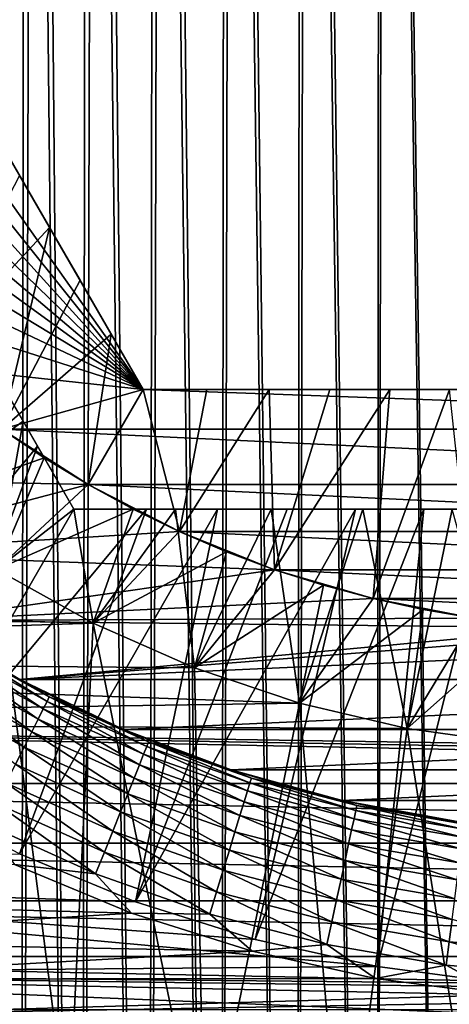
# Model space of a CAD drawing. Header units: metres. Extents: x -30 to 30, y -76 to 64.
# Tile 304 of 541: x -2.54 to -0.74, y -6.07 to -1.96. Entities that reach past the tile are written whole.
import ezdxf

# ---------------------------------------------------------------- set-up
doc = ezdxf.new("R2010")
doc.units = ezdxf.units.M
doc.layers.add('solid_508511', color=7, linetype='CONTINUOUS')

msp = doc.modelspace()

# ---------------------------------------------------------------- linework, layer by layer
at = {"layer": 'solid_508511'}
for points in [[(-2.740079, 6.9, -4.822394), (-2.50951, 6.9, -4.560254), (-2.536666, -15.1, -4.588497)], [(-2.474874, 6.9, 4.525126), (-2.70545, 6.9, 4.779518), (-2.536666, -15.1, 4.588497)], [(-2.474874, 6.9, 4.525126), (-2.536666, -15.1, 4.588497), (-2.279955, -15.1, 4.344484)], [(-2.50951, 6.9, -4.560254), (-2.279955, -15.1, -4.344484), (-2.536666, -15.1, -4.588497)], [(-2.50951, 6.9, -4.560254), (-2.253428, 6.9, -4.321929), (-2.279955, -15.1, -4.344484)], [(-2.220482, 6.9, 4.29455), (-2.474874, 6.9, 4.525126), (-2.279955, -15.1, 4.344484)], [(-2.220482, 6.9, 4.29455), (-2.279955, -15.1, 4.344484), (-1.999245, -15.1, 4.127196)], [(-2.253428, 6.9, -4.321929), (-1.999245, -15.1, -4.127196), (-2.279955, -15.1, -4.344484)], [(-2.253428, 6.9, -4.321929), (-1.974796, 6.9, -4.110332), (-1.999245, -15.1, -4.127196)], [(-1.944308, 6.9, 4.089731), (-2.220482, 6.9, 4.29455), (-1.999245, -15.1, 4.127196)], [(-1.944308, 6.9, 4.089731), (-1.999245, -15.1, 4.127196), (-1.698632, -15.1, 3.939828)], [(-1.974796, 6.9, -4.110332), (-1.698632, -15.1, -3.939828), (-1.999245, -15.1, -4.127196)], [(-1.974796, 6.9, -4.110332), (-1.677147, 6.9, -3.928001), (-1.698632, -15.1, -3.939828)], [(-1.650003, 6.9, 3.913337), (-1.944308, 6.9, 4.089731), (-1.698632, -15.1, 3.939828)], [(-1.650003, 6.9, 3.913337), (-1.698632, -15.1, 3.939828), (-1.380287, -15.1, 3.783673)], [(-1.677147, 6.9, -3.928001), (-1.380287, -15.1, -3.783673), (-1.698632, -15.1, -3.939828)], [(-1.677147, 6.9, -3.928001), (-1.36194, 6.9, -3.775854), (-1.380287, -15.1, -3.783673)], [(-1.339381, 6.9, 3.766417), (-1.650003, 6.9, 3.913337), (-1.380287, -15.1, 3.783673)], [(-1.339381, 6.9, 3.766417), (-1.380287, -15.1, 3.783673), (-1.047531, -15.1, 3.660439)], [(-1.36194, 6.9, -3.775854), (-1.047531, -15.1, -3.660439), (-1.380287, -15.1, -3.783673)], [(-1.36194, 6.9, -3.775854), (-1.033431, 6.9, -3.656047), (-1.047531, -15.1, -3.660439)], [(-1.01579, 6.9, 3.650646), (-1.339381, 6.9, 3.766417), (-1.047531, -15.1, 3.660439)], [(-1.01579, 6.9, 3.650646), (-1.047531, -15.1, 3.660439), (-0.704798, -15.1, 3.571703)], [(-1.033431, 6.9, -3.656047), (-0.704798, -15.1, -3.571703), (-1.047531, -15.1, -3.660439)], [(-1.033431, 6.9, -3.656047), (-0.69513, 6.9, -3.569724), (-0.704798, -15.1, -3.571703)], [(-0.683041, 6.9, 3.567296), (-1.01579, 6.9, 3.650646), (-0.704798, -15.1, 3.571703)], [(-4.5, 0, 20), (-4.041452, 0, 20), (-2.020726, -3.5, 20)], [(-4.47962, -0.427728, 20), (-4.5, 0, 20), (-2.020726, -3.5, 20)], [(-2.020726, -3.5, 20), (-4.041452, 0, 20), (-4.041452, 0, 25.724476)], [(-3.908301, -0.230624, 25.648558), (-2.020726, -3.5, 20), (-4.041452, 0, 25.724476)], [(-3.908301, -0.230624, 25.648558), (-3.778696, -0.455107, 25.583006), (-2.020726, -3.5, 20)], [(-4.418677, -0.851643, 20), (-4.47962, -0.427728, 20), (-2.020726, -3.5, 20)], [(-3.778696, -0.455107, 25.583006), (-3.651756, -0.674974, 25.527491), (-2.020726, -3.5, 20)], [(-3.651756, -0.674974, 25.527491), (-3.526585, -0.891776, 25.48181), (-2.020726, -3.5, 20)], [(-4.317732, -1.267735, 20), (-4.418677, -0.851643, 20), (-2.020726, -3.5, 20)], [(-3.526585, -0.891776, 25.48181), (-3.402361, -1.106938, 25.445944), (-2.020726, -3.5, 20)], [(-3.402361, -1.106938, 25.445944), (-3.278483, -1.321501, 25.420048), (-2.020726, -3.5, 20)], [(-4.177649, -1.6725, 20), (-4.317732, -1.267735, 20), (-2.020726, -3.5, 20)], [(-3.278483, -1.321501, 25.420048), (-3.154788, -1.535748, 25.404385), (-2.020726, -3.5, 20)], [(-3.154788, -1.535748, 25.404385), (-3.031089, -1.75, 25.399139), (-2.020726, -3.5, 20)], [(-3.999795, -2.061947, 20), (-4.177649, -1.6725, 20), (-2.020726, -3.5, 20)], [(-3.031089, -1.75, 25.399139), (-2.90739, -1.964252, 25.404385), (-2.020726, -3.5, 20)], [(-2.90739, -1.964252, 25.404385), (-2.783695, -2.178499, 25.420048), (-2.020726, -3.5, 20)], [(-2.309401, -4, -20.702564), (-3.464102, -2, -14.500002), (-3.281929, -2.315533, -14.483441)], [(-2.461204, -3.737069, -20.619387), (-2.609096, -3.480914, -20.54748), (-3.464102, -2, -14.500002)], [(-2.309401, -4, -20.702564), (-2.461204, -3.737069, -20.619387), (-3.464102, -2, -14.500002)], [(-3.785625, -2.432911, 20), (-3.999795, -2.061947, 20), (-2.020726, -3.5, 20)], [(-2.783695, -2.178499, 25.420048), (-2.659817, -2.393062, 25.445944), (-2.020726, -3.5, 20)], [(-2.309401, -4, -20.702564), (-3.281929, -2.315533, -14.483441), (-3.098555, -2.633145, -14.433737)], [(-2.659817, -2.393062, 25.445944), (-2.535593, -2.608224, 25.48181), (-2.020726, -3.5, 20)], [(-3.537278, -2.781666, 20), (-3.785625, -2.432911, 20), (-2.020726, -3.5, 20)], [(-2.946927, -3.400826, 26), (-2.410422, -2.825026, 25.527491), (-2.535593, -2.608224, 25.48181)], [(-2.535593, -2.608224, 25.48181), (-2.410422, -2.825026, 25.527491), (-2.020726, -3.5, 20)], [(-2.309401, -4, -20.702564), (-3.098555, -2.633145, -14.433737), (-2.912349, -2.955664, -14.350577)], [(-3.25677, -3.105394, 20), (-3.537278, -2.781666, 20), (-2.020726, -3.5, 20)], [(-2.946927, -3.400826, 26), (-2.610175, -3.66565, 26), (-2.410422, -2.825026, 25.527491)], [(-2.610175, -3.66565, 26), (-2.283482, -3.044893, 25.583006), (-2.410422, -2.825026, 25.527491)], [(-2.410422, -2.825026, 25.527491), (-2.283482, -3.044893, 25.583006), (-2.020726, -3.5, 20)], [(-2.309401, -4, -20.702564), (-2.912349, -2.955664, -14.350577), (-2.721135, -3.286855, -14.232921)], [(-2.610175, -3.66565, 26), (-2.153877, -3.269376, 25.648558), (-2.283482, -3.044893, 25.583006)], [(-2.283482, -3.044893, 25.583006), (-2.153877, -3.269376, 25.648558), (-2.020726, -3.5, 20)], [(-2.946911, -3.40084, 20), (-3.25677, -3.105394, 20), (-2.020726, -3.5, 20)], [(-2.610175, -3.66565, 26), (-2.250069, -3.897074, 26), (-2.153877, -3.269376, 25.648558)], [(-2.250069, -3.897074, 26), (-2.020726, -3.5, 25.724476), (-2.153877, -3.269376, 25.648558)], [(-2.153877, -3.269376, 25.648558), (-2.020726, -3.5, 25.724476), (-2.020726, -3.5, 20)], [(-2.521413, -3.632785, -14.077931), (-2.721135, -3.286855, -14.232921), (-3.013159, -3.990092, -13.5)], [(-2.309401, -4, -20.702564), (-2.721135, -3.286855, -14.232921), (-2.521413, -3.632785, -14.077931)], [(-2.610193, -3.665639, 20), (-2.946911, -3.40084, 20), (-2.020726, -3.5, 20)], [(-2.461204, -3.737069, -20.619387), (-3.441401, -4.91495, -21.5), (-2.609096, -3.480914, -20.54748)], [(2.610193, -3.665639, 20), (-2.610193, -3.665639, 20), (-2.020726, -3.5, 20)], [(-2.250069, -3.897074, 26), (-1.869251, -4.093397, 26), (-2.020726, -3.5, 25.724476)], [(2.020726, -3.5, 20), (-2.020726, -3.5, 20), (-2.020726, -3.5, 25.724476)], [(2.610193, -3.665639, 20), (-2.020726, -3.5, 20), (2.020726, -3.5, 20)], [(-1.754424, -3.5, 25.648558), (2.020726, -3.5, 20), (-2.020726, -3.5, 25.724476)], [(-1.869251, -4.093397, 26), (-1.754424, -3.5, 25.648558), (-2.020726, -3.5, 25.724476)], [(-1.869251, -4.093397, 26), (-1.495214, -3.5, 25.583006), (-1.754424, -3.5, 25.648558)], [(-1.869251, -4.093397, 26), (-1.471895, -4.252473, 26), (-1.495214, -3.5, 25.583006)], [(-1.754424, -3.5, 25.648558), (-1.495214, -3.5, 25.583006), (2.020726, -3.5, 20)], [(-1.495214, -3.5, 25.583006), (-1.241333, -3.5, 25.527491), (2.020726, -3.5, 20)], [(-1.471895, -4.252473, 26), (-1.241333, -3.5, 25.527491), (-1.495214, -3.5, 25.583006)], [(-1.471895, -4.252473, 26), (-0.990992, -3.5, 25.48181), (-1.241333, -3.5, 25.527491)], [(-1.471895, -4.252473, 26), (-1.060782, -4.373184, 26), (-0.990992, -3.5, 25.48181)], [(-1.241333, -3.5, 25.527491), (-0.990992, -3.5, 25.48181), (2.020726, -3.5, 20)], [(-1.060782, -4.373184, 26), (-0.742544, -3.5, 25.445944), (-0.990992, -3.5, 25.48181)], [(-1.060782, -4.373184, 26), (-0.640528, -4.454181, 26), (-0.742544, -3.5, 25.445944)], [(-0.990992, -3.5, 25.48181), (-0.742544, -3.5, 25.445944), (2.020726, -3.5, 20)], [(-2.521413, -3.632785, -14.077931), (-3.013159, -3.990092, -13.5), (-2.632211, -4.251056, -13.5)], [(-2.309401, -4, -13.881198), (-2.521413, -3.632785, -14.077931), (-2.632211, -4.251056, -13.5)], [(-2.309401, -4, -20.702564), (-2.521413, -3.632785, -14.077931), (-2.309401, -4, -13.881198)], [(-2.250053, -3.897081, 38), (-2.610193, -3.665639, 38), (-3.697222, -3.866917, 38)], [(-2.432818, -3.785683, 10.499982), (-3.013238, -3.990007, 10), (-2.610294, -3.665565, 10.499982)], [(-2.432818, -3.785683, 10.499982), (-2.610294, -3.665565, 10.499982), (-2.610193, -3.665639, 20)], [(2.250053, -3.897081, 20), (-2.250053, -3.897081, 20), (-2.610193, -3.665639, 20)], [(-2.432818, -3.785683, 10.499982), (-2.610193, -3.665639, 20), (-2.250053, -3.897081, 20)], [(2.610193, -3.665639, 20), (2.250053, -3.897081, 20), (-2.610193, -3.665639, 20)], [(-2.610175, -3.66565, 26), (-2.610193, -3.665639, 38), (-2.250053, -3.897081, 38)], [(-2.610175, -3.66565, 26), (-2.250053, -3.897081, 38), (-2.250069, -3.897074, 26)], [(-2.461204, -3.737069, -20.619387), (-3.000073, -5.19611, -21.5), (-3.441401, -4.91495, -21.5)], [(-2.309401, -4, -20.702564), (-3.000073, -5.19611, -21.5), (-2.461204, -3.737069, -20.619387)], [(-2.432818, -3.785683, 10.499982), (-2.63207, -4.251117, 10), (-3.013238, -3.990007, 10)], [(-2.250042, -3.89709, 10.499982), (-2.63207, -4.251117, 10), (-2.432818, -3.785683, 10.499982)], [(-2.250042, -3.89709, 10.499982), (-2.432818, -3.785683, 10.499982), (-2.250053, -3.897081, 20)], [(-2.250053, -3.897081, 38), (-3.697222, -3.866917, 38), (-3.335617, -4.182843, 38)], [(-1.869265, -4.093392, 38), (-2.250053, -3.897081, 38), (-3.335617, -4.182843, 38)], [(-2.062093, -3.999722, 10.499982), (-2.63207, -4.251117, 10), (-2.250042, -3.89709, 10.499982)], [(-2.250069, -3.897074, 26), (-2.250053, -3.897081, 38), (-1.869265, -4.093392, 38)], [(-2.250069, -3.897074, 26), (-1.869265, -4.093392, 38), (-1.869251, -4.093397, 26)], [(1.869265, -4.093392, 20), (-1.869265, -4.093392, 20), (-2.250053, -3.897081, 20)], [(-2.250042, -3.89709, 10.499982), (-2.250053, -3.897081, 20), (-1.869265, -4.093392, 20)], [(2.250053, -3.897081, 20), (1.869265, -4.093392, 20), (-2.250053, -3.897081, 20)], [(-2.062093, -3.999722, 10.499982), (-2.250042, -3.89709, 10.499982), (-1.869265, -4.093392, 20)], [(-2.005795, -4, -20.619387), (-2.535681, -5.437861, -21.5), (-3.000073, -5.19611, -21.5)], [(-2.005795, -4, -20.619387), (-3.000073, -5.19611, -21.5), (-2.309401, -4, -20.702564)], [(-2.309401, -4, -13.881198), (-2.632211, -4.251056, -13.5), (-2.228665, -4.475829, -13.5)], [(-2.062093, -3.999722, 10.499982), (-2.228777, -4.475747, 10), (-2.63207, -4.251117, 10)], [(-1.710012, -4, -20.54748), (-2.05214, -5.638148, -21.5), (-2.535681, -5.437861, -21.5)], [(-1.710012, -4, -20.54748), (-2.535681, -5.437861, -21.5), (-2.005795, -4, -20.619387)], [(-1.885378, -4, -14.077931), (-2.309401, -4, -13.881198), (-2.228665, -4.475829, -13.5)], [(0, -4, -20.345303), (-2.309401, -4, -13.881198), (-1.885378, -4, -14.077931)], [(-2.005795, -4, -20.619387), (-2.309401, -4, -20.702564), (-2.309401, -4, -13.881198)], [(-1.710012, -4, -20.54748), (-2.005795, -4, -20.619387), (-2.309401, -4, -13.881198)], [(-1.420055, -4, -20.486511), (-1.710012, -4, -20.54748), (-2.309401, -4, -13.881198)], [(-1.133937, -4, -20.436298), (-1.420055, -4, -20.486511), (-2.309401, -4, -13.881198)], [(-0.849809, -4, -20.396841), (-1.133937, -4, -20.436298), (-2.309401, -4, -13.881198)], [(-0.56632, -4, -20.368334), (-0.849809, -4, -20.396841), (-2.309401, -4, -13.881198)], [(-0.28317, -4, -20.351082), (-0.56632, -4, -20.368334), (-2.309401, -4, -13.881198)], [(0, -4, -20.345303), (-0.28317, -4, -20.351082), (-2.309401, -4, -13.881198)], [(-1.869364, -4.093346, 10.499982), (-2.228777, -4.475747, 10), (-2.062093, -3.999722, 10.499982)], [(-1.885378, -4, -14.077931), (-2.228665, -4.475829, -13.5), (-1.806239, -4.66235, -13.5)], [(-1.869364, -4.093346, 10.499982), (-2.062093, -3.999722, 10.499982), (-1.869265, -4.093392, 20)], [(-1.133937, -4, -20.436298), (-1.552869, -5.795568, -21.5), (-2.05214, -5.638148, -21.5)], [(-1.420055, -4, -20.486511), (-2.05214, -5.638148, -21.5), (-1.710012, -4, -20.54748)], [(-1.133937, -4, -20.436298), (-2.05214, -5.638148, -21.5), (-1.420055, -4, -20.486511)], [(-1.485935, -4, -14.23292), (-1.885378, -4, -14.077931), (-1.806239, -4.66235, -13.5)], [(0, -4, -20.345303), (-1.885378, -4, -14.077931), (-1.485935, -4, -14.23292)], [(-1.485935, -4, -14.23292), (-1.806239, -4.66235, -13.5), (-1.368264, -4.809144, -13.5)], [(-0.849809, -4, -20.396841), (-1.041886, -5.908844, -21.5), (-1.552869, -5.795568, -21.5)], [(-0.849809, -4, -20.396841), (-1.552869, -5.795568, -21.5), (-1.133937, -4, -20.436298)], [(-1.103509, -4, -14.350576), (-1.485935, -4, -14.23292), (-1.368264, -4.809144, -13.5)], [(0, -4, -20.345303), (-1.485935, -4, -14.23292), (-1.103509, -4, -14.350576)], [(-1.103509, -4, -14.350576), (-1.368264, -4.809144, -13.5), (-0.918765, -4.914859, -13.5)], [(-0.731094, -4, -14.433737), (-1.103509, -4, -14.350576), (-0.918765, -4.914859, -13.5)], [(0, -4, -20.345303), (-1.103509, -4, -14.350576), (-0.731094, -4, -14.433737)], [(-0.56632, -4, -20.368334), (-0.522902, -5.977171, -21.5), (-1.041886, -5.908844, -21.5)], [(-0.56632, -4, -20.368334), (-1.041886, -5.908844, -21.5), (-0.849809, -4, -20.396841)], [(-0.731094, -4, -14.433737), (-0.918765, -4.914859, -13.5), (-0.461297, -4.978675, -13.5)], [(-1.471892, -4.25247, 38), (-1.869265, -4.093392, 38), (-3.335617, -4.182843, 38)], [(-1.672422, -4.17768, 10.499982), (-2.228777, -4.475747, 10), (-1.869364, -4.093346, 10.499982)], [(-1.672422, -4.17768, 10.499982), (-1.869364, -4.093346, 10.499982), (-1.869265, -4.093392, 20)], [(1.471892, -4.25247, 20), (-1.471892, -4.25247, 20), (-1.869265, -4.093392, 20)], [(-1.672422, -4.17768, 10.499982), (-1.869265, -4.093392, 20), (-1.471892, -4.25247, 20)], [(1.869265, -4.093392, 20), (1.471892, -4.25247, 20), (-1.869265, -4.093392, 20)], [(-1.869251, -4.093397, 26), (-1.869265, -4.093392, 38), (-1.471892, -4.25247, 38)], [(-1.869251, -4.093397, 26), (-1.471892, -4.25247, 38), (-1.471895, -4.252473, 26)], [(-1.471892, -4.25247, 38), (-3.335617, -4.182843, 38), (-2.947345, -4.464934, 38)], [(-1.672422, -4.17768, 10.499982), (-1.806158, -4.662358, 10), (-2.228777, -4.475747, 10)], [(-1.471832, -4.252495, 10.499982), (-1.806158, -4.662358, 10), (-1.672422, -4.17768, 10.499982)], [(-1.471832, -4.252495, 10.499982), (-1.672422, -4.17768, 10.499982), (-1.471892, -4.25247, 20)], [(-2.63207, -4.251117, 10), (-2.228777, -4.475747, 10), (-6.874706, -4.347406, 10)], [(-1.060771, -4.373186, 38), (-1.471892, -4.25247, 38), (-2.947345, -4.464934, 38)], [(-2.632211, -4.251056, -13.5), (-2.883284, -6.37861, -13.5), (-2.331995, -6.600135, -13.5)], [(-2.228665, -4.475829, -13.5), (-2.632211, -4.251056, -13.5), (-2.331995, -6.600135, -13.5)], [(-1.26787, -4.317697, 10.499982), (-1.806158, -4.662358, 10), (-1.471832, -4.252495, 10.499982)], [(-1.471895, -4.252473, 26), (-1.471892, -4.25247, 38), (-1.060771, -4.373186, 38)], [(-1.471895, -4.252473, 26), (-1.060771, -4.373186, 38), (-1.060782, -4.373184, 26)], [(1.060771, -4.373186, 20), (-1.060771, -4.373186, 20), (-1.471892, -4.25247, 20)], [(-1.471832, -4.252495, 10.499982), (-1.471892, -4.25247, 20), (-1.060771, -4.373186, 20)], [(1.471892, -4.25247, 20), (1.060771, -4.373186, 20), (-1.471892, -4.25247, 20)], [(-1.26787, -4.317697, 10.499982), (-1.471832, -4.252495, 10.499982), (-1.060771, -4.373186, 20)], [(-2.228777, -4.475747, 10), (-6.694096, -4.620673, 10), (-6.874706, -4.347406, 10)], [(-1.26787, -4.317697, 10.499982), (-1.36839, -4.809083, 10), (-1.806158, -4.662358, 10)], [(-1.060853, -4.373167, 10.499982), (-1.36839, -4.809083, 10), (-1.26787, -4.317697, 10.499982)], [(-1.060853, -4.373167, 10.499982), (-1.26787, -4.317697, 10.499982), (-1.060771, -4.373186, 20)], [(-0.640541, -4.454175, 38), (-1.060771, -4.373186, 38), (-2.947345, -4.464934, 38)], [(-0.851632, -4.418679, 10.499982), (-1.36839, -4.809083, 10), (-1.060853, -4.373167, 10.499982)], [(-0.851632, -4.418679, 10.499982), (-1.060853, -4.373167, 10.499982), (-1.060771, -4.373186, 20)], [(-1.060782, -4.373184, 26), (-1.060771, -4.373186, 38), (-0.640541, -4.454175, 38)], [(-1.060782, -4.373184, 26), (-0.640541, -4.454175, 38), (-0.640528, -4.454181, 26)], [(0.640541, -4.454175, 20), (-0.640541, -4.454175, 20), (-1.060771, -4.373186, 20)], [(-0.851632, -4.418679, 10.499982), (-1.060771, -4.373186, 20), (-0.640541, -4.454175, 20)], [(1.060771, -4.373186, 20), (0.640541, -4.454175, 20), (-1.060771, -4.373186, 20)], [(-0.851632, -4.418679, 10.499982), (-0.918742, -4.914848, 10), (-1.36839, -4.809083, 10)], [(-0.64047, -4.454189, 10.499982), (-0.918742, -4.914848, 10), (-0.851632, -4.418679, 10.499982)], [(-0.64047, -4.454189, 10.499982), (-0.851632, -4.418679, 10.499982), (-0.640541, -4.454175, 20)], [(-2.228777, -4.475747, 10), (-1.806158, -4.662358, 10), (-6.694096, -4.620673, 10)], [(-0.213968, -4.494907, 38), (-0.640541, -4.454175, 38), (-2.947345, -4.464934, 38)], [(-0.213968, -4.494907, 38), (-2.947345, -4.464934, 38), (-2.53511, -4.711235, 38)], [(-2.535192, -4.711189, 41.299999), (-2.53511, -4.711235, 38), (-2.947345, -4.464934, 38)], [(-2.744006, -4.592704, 41.299999), (-2.535192, -4.711189, 41.299999), (-2.947345, -4.464934, 38)], [(-2.53511, -4.711235, 38), (2.53511, -4.711235, 38), (2.947345, -4.464934, 38)], [(0.213968, -4.494907, 38), (-2.53511, -4.711235, 38), (2.947345, -4.464934, 38)], [(-2.228665, -4.475829, -13.5), (-2.331995, -6.600135, -13.5), (-1.763823, -6.774135, -13.5)], [(-1.806239, -4.66235, -13.5), (-2.228665, -4.475829, -13.5), (-1.763823, -6.774135, -13.5)], [(-0.427783, -4.479621, 10.499982), (-0.918742, -4.914848, 10), (-0.64047, -4.454189, 10.499982)], [(0.213968, -4.494907, 38), (-0.213968, -4.494907, 38), (-2.53511, -4.711235, 38)], [(-0.427783, -4.479621, 10.499982), (-0.461373, -4.978648, 10), (-0.918742, -4.914848, 10)], [(-2.819793, -4.579635, 41.496445), (-2.838058, -4.609299, 41.590153), (-2.436938, -4.833378, 41.590153)], [(-2.808713, -4.561639, 41.398731), (-2.819793, -4.579635, 41.496445), (-2.421254, -4.802271, 41.496445)], [(-2.421254, -4.802271, 41.496445), (-2.819793, -4.579635, 41.496445), (-2.436938, -4.833378, 41.590153)], [(-2.41174, -4.783401, 41.398731), (-2.744006, -4.592704, 41.299999), (-2.808713, -4.561639, 41.398731)], [(-2.41174, -4.783401, 41.398731), (-2.808713, -4.561639, 41.398731), (-2.421254, -4.802271, 41.496445)], [(-2.41174, -4.783401, 41.398731), (-2.535192, -4.711189, 41.299999), (-2.744006, -4.592704, 41.299999)], [(-1.36839, -4.809083, 10), (-6.502679, -4.886379, 10), (-6.694096, -4.620673, 10)], [(-1.806158, -4.662358, 10), (-1.36839, -4.809083, 10), (-6.694096, -4.620673, 10)], [(-2.838058, -4.609299, 41.590153), (-2.863137, -4.650029, 41.677944), (-2.458472, -4.876088, 41.677944)], [(-2.436938, -4.833378, 41.590153), (-2.838058, -4.609299, 41.590153), (-2.458472, -4.876088, 41.677944)], [(-2.863137, -4.650029, 41.677944), (-2.894516, -4.700993, 41.758026), (-2.485416, -4.92953, 41.758026)], [(-2.458472, -4.876088, 41.677944), (-2.863137, -4.650029, 41.677944), (-2.485416, -4.92953, 41.758026)], [(-1.368264, -4.809144, -13.5), (-1.806239, -4.66235, -13.5), (-1.763823, -6.774135, -13.5)], [(-2.894516, -4.700993, 41.758026), (-2.931557, -4.761151, 41.828762), (-2.517222, -4.992612, 41.828762)], [(-2.485416, -4.92953, 41.758026), (-2.894516, -4.700993, 41.758026), (-2.517222, -4.992612, 41.828762)], [(-2.535192, -4.711189, 41.299999), (-2.321274, -4.820186, 41.299999), (-2.53511, -4.711235, 38)], [(-2.41174, -4.783401, 41.398731), (-2.321274, -4.820186, 41.299999), (-2.535192, -4.711189, 41.299999)], [(-2.53511, -4.711235, 38), (-2.102756, -4.919439, 38), (2.53511, -4.711235, 38)], [(-2.321274, -4.820186, 41.299999), (-2.102756, -4.919439, 38), (-2.53511, -4.711235, 38)], [(-2.102756, -4.919439, 38), (2.102756, -4.919439, 38), (2.53511, -4.711235, 38)], [(-2.517222, -4.992612, 41.828762), (-2.931557, -4.761151, 41.828762), (-2.55324, -5.06405, 41.888714)], [(-2.421254, -4.802271, 41.496445), (-2.436938, -4.833378, 41.590153), (-2.01826, -5.022633, 41.590153)], [(-2.41174, -4.783401, 41.398731), (-2.421254, -4.802271, 41.496445), (-2.005271, -4.990308, 41.496445)], [(-2.005271, -4.990308, 41.496445), (-2.421254, -4.802271, 41.496445), (-2.01826, -5.022633, 41.590153)], [(-1.997391, -4.970699, 41.398731), (-2.321274, -4.820186, 41.299999), (-2.41174, -4.783401, 41.398731)], [(-1.997391, -4.970699, 41.398731), (-2.41174, -4.783401, 41.398731), (-2.005271, -4.990308, 41.496445)], [(-1.36839, -4.809083, 10), (-0.918742, -4.914848, 10), (-6.502679, -4.886379, 10)], [(-2.436938, -4.833378, 41.590153), (-2.458472, -4.876088, 41.677944), (-2.036094, -5.067015, 41.677944)], [(-2.01826, -5.022633, 41.590153), (-2.436938, -4.833378, 41.590153), (-2.036094, -5.067015, 41.677944)], [(-2.321274, -4.820186, 41.299999), (-2.10268, -4.919476, 41.299999), (-2.102756, -4.919439, 38)], [(-1.997391, -4.970699, 41.398731), (-2.10268, -4.919476, 41.299999), (-2.321274, -4.820186, 41.299999)], [(-1.368264, -4.809144, -13.5), (-1.763823, -6.774135, -13.5), (-1.183024, -6.899308, -13.5)], [(-0.918765, -4.914859, -13.5), (-1.368264, -4.809144, -13.5), (-1.183024, -6.899308, -13.5)], [(-6.502679, -4.886379, 10), (6.300668, -5.144232, 10), (-6.300668, -5.144232, 10)], [(0.000002, -4.999982, 10), (6.300668, -5.144232, 10), (-6.502679, -4.886379, 10)], [(-0.461373, -4.978648, 10), (0.000002, -4.999982, 10), (-6.502679, -4.886379, 10)], [(-0.918742, -4.914848, 10), (-0.461373, -4.978648, 10), (-6.502679, -4.886379, 10)], [(-2.458472, -4.876088, 41.677944), (-2.485416, -4.92953, 41.758026), (-2.058409, -5.122549, 41.758026)], [(-2.036094, -5.067015, 41.677944), (-2.458472, -4.876088, 41.677944), (-2.058409, -5.122549, 41.758026)], [(-2.485416, -4.92953, 41.758026), (-2.517222, -4.992612, 41.828762), (-2.084751, -5.188102, 41.828762)], [(-2.058409, -5.122549, 41.758026), (-2.485416, -4.92953, 41.758026), (-2.084751, -5.188102, 41.828762)], [(-2.102756, -4.919439, 38), (-1.653112, -5.088194, 38), (2.102756, -4.919439, 38)], [(-1.653237, -5.088153, 41.299999), (-1.653112, -5.088194, 38), (-2.102756, -4.919439, 38)], [(-1.879851, -5.008858, 41.299999), (-1.653237, -5.088153, 41.299999), (-2.102756, -4.919439, 38)], [(-2.10268, -4.919476, 41.299999), (-1.879851, -5.008858, 41.299999), (-2.102756, -4.919439, 38)], [(-1.997391, -4.970699, 41.398731), (-1.879851, -5.008858, 41.299999), (-2.10268, -4.919476, 41.299999)], [(-1.653112, -5.088194, 38), (1.653112, -5.088194, 38), (2.102756, -4.919439, 38)], [(-0.918765, -4.914859, -13.5), (-1.183024, -6.899308, -13.5), (-0.593632, -6.974782, -13.5)], [(-0.461297, -4.978675, -13.5), (-0.918765, -4.914859, -13.5), (-0.593632, -6.974782, -13.5)], [(-1.997391, -4.970699, 41.398731), (-2.005271, -4.990308, 41.496445), (-1.574839, -5.142389, 41.496445)], [(-1.568651, -5.122183, 41.398731), (-1.879851, -5.008858, 41.299999), (-1.997391, -4.970699, 41.398731)], [(-1.568651, -5.122183, 41.398731), (-1.997391, -4.970699, 41.398731), (-1.574839, -5.142389, 41.496445)], [(-2.517222, -4.992612, 41.828762), (-2.55324, -5.06405, 41.888714), (-2.114581, -5.262336, 41.888714)], [(-2.084751, -5.188102, 41.828762), (-2.517222, -4.992612, 41.828762), (-2.114581, -5.262336, 41.888714)], [(-2.005271, -4.990308, 41.496445), (-2.01826, -5.022633, 41.590153), (-1.58504, -5.175699, 41.590153)], [(-1.574839, -5.142389, 41.496445), (-2.005271, -4.990308, 41.496445), (-1.58504, -5.175699, 41.590153)], [(-1.568651, -5.122183, 41.398731), (-1.653237, -5.088153, 41.299999), (-1.879851, -5.008858, 41.299999)], [(-2.01826, -5.022633, 41.590153), (-2.036094, -5.067015, 41.677944), (-1.599046, -5.221434, 41.677944)], [(-1.58504, -5.175699, 41.590153), (-2.01826, -5.022633, 41.590153), (-1.599046, -5.221434, 41.677944)], [(-2.55324, -5.06405, 41.888714), (-2.592736, -5.142385, 41.936661), (-2.147291, -5.343739, 41.936661)], [(-2.114581, -5.262336, 41.888714), (-2.55324, -5.06405, 41.888714), (-2.147291, -5.343739, 41.936661)], [(-2.036094, -5.067015, 41.677944), (-2.058409, -5.122549, 41.758026), (-1.616571, -5.27866, 41.758026)], [(-1.599046, -5.221434, 41.677944), (-2.036094, -5.067015, 41.677944), (-1.616571, -5.27866, 41.758026)], [(-1.653237, -5.088153, 41.299999), (-1.423294, -5.157202, 41.299999), (-1.653112, -5.088194, 38)], [(-1.568651, -5.122183, 41.398731), (-1.423294, -5.157202, 41.299999), (-1.653237, -5.088153, 41.299999)], [(-1.653112, -5.088194, 38), (-1.190594, -5.215836, 38), (1.653112, -5.088194, 38)], [(-1.423294, -5.157202, 41.299999), (-1.190594, -5.215836, 38), (-1.653112, -5.088194, 38)], [(-1.190594, -5.215836, 38), (1.190594, -5.215836, 38), (1.653112, -5.088194, 38)], [(-2.058409, -5.122549, 41.758026), (-2.084751, -5.188102, 41.828762), (-1.637259, -5.34621, 41.828762)], [(-1.616571, -5.27866, 41.758026), (-2.058409, -5.122549, 41.758026), (-1.637259, -5.34621, 41.828762)], [(-1.568651, -5.122183, 41.398731), (-1.574839, -5.142389, 41.496445), (-1.133061, -5.257419, 41.496445)], [(-1.128608, -5.236761, 41.398731), (-1.423294, -5.157202, 41.299999), (-1.568651, -5.122183, 41.398731)], [(-1.128608, -5.236761, 41.398731), (-1.568651, -5.122183, 41.398731), (-1.133061, -5.257419, 41.496445)], [(-6.300668, -5.144232, 10), (6.300668, -5.144232, 10), (6.088299, -5.393893, 10)], [(-6.300668, -5.144232, 10), (6.088299, -5.393893, 10), (-6.088299, -5.393893, 10)], [(-2.592736, -5.142385, 41.936661), (-2.634903, -5.226019, 41.971619), (-2.182214, -5.430648, 41.971619)], [(-2.147291, -5.343739, 41.936661), (-2.592736, -5.142385, 41.936661), (-2.182214, -5.430648, 41.971619)], [(-1.58504, -5.175699, 41.590153), (-1.599046, -5.221434, 41.677944), (-1.150477, -5.338232, 41.677944)], [(-1.574839, -5.142389, 41.496445), (-1.58504, -5.175699, 41.590153), (-1.1404, -5.291474, 41.590153)], [(-1.1404, -5.291474, 41.590153), (-1.58504, -5.175699, 41.590153), (-1.150477, -5.338232, 41.677944)], [(-1.133061, -5.257419, 41.496445), (-1.574839, -5.142389, 41.496445), (-1.1404, -5.291474, 41.590153)], [(-1.423294, -5.157202, 41.299999), (-1.190484, -5.215865, 41.299999), (-1.190594, -5.215836, 38)], [(-1.128608, -5.236761, 41.398731), (-1.190484, -5.215865, 41.299999), (-1.423294, -5.157202, 41.299999)], [(-2.084751, -5.188102, 41.828762), (-2.114581, -5.262336, 41.888714), (-1.660686, -5.422708, 41.888714)], [(-1.637259, -5.34621, 41.828762), (-2.084751, -5.188102, 41.828762), (-1.660686, -5.422708, 41.888714)], [(-1.190594, -5.215836, 38), (-0.717997, -5.3016, 38), (1.190594, -5.215836, 38)], [(-0.718146, -5.301581, 41.299999), (-0.717997, -5.3016, 38), (-1.190594, -5.215836, 38)], [(-0.955277, -5.264024, 41.299999), (-0.718146, -5.301581, 41.299999), (-1.190594, -5.215836, 38)], [(-1.190484, -5.215865, 41.299999), (-0.955277, -5.264024, 41.299999), (-1.190594, -5.215836, 38)], [(-1.128608, -5.236761, 41.398731), (-0.955277, -5.264024, 41.299999), (-1.190484, -5.215865, 41.299999)], [(-2.634903, -5.226019, 41.971619), (-2.678883, -5.313248, 41.992874), (-2.218637, -5.521292, 41.992874)], [(-2.182214, -5.430648, 41.971619), (-2.634903, -5.226019, 41.971619), (-2.218637, -5.521292, 41.992874)], [(-1.599046, -5.221434, 41.677944), (-1.616571, -5.27866, 41.758026), (-1.163086, -5.396739, 41.758026)], [(-1.150477, -5.338232, 41.677944), (-1.599046, -5.221434, 41.677944), (-1.163086, -5.396739, 41.758026)], [(-1.133061, -5.257419, 41.496445), (-1.1404, -5.291474, 41.590153), (-0.687543, -5.369124, 41.590153)], [(-1.128608, -5.236761, 41.398731), (-1.133061, -5.257419, 41.496445), (-0.683118, -5.334569, 41.496445)], [(-0.683118, -5.334569, 41.496445), (-1.133061, -5.257419, 41.496445), (-0.687543, -5.369124, 41.590153)], [(-0.680434, -5.313608, 41.398731), (-0.955277, -5.264024, 41.299999), (-1.128608, -5.236761, 41.398731)], [(-0.680434, -5.313608, 41.398731), (-1.128608, -5.236761, 41.398731), (-0.683118, -5.334569, 41.496445)], [(-2.114581, -5.262336, 41.888714), (-2.147291, -5.343739, 41.936661), (-1.686374, -5.506591, 41.936661)], [(-1.660686, -5.422708, 41.888714), (-2.114581, -5.262336, 41.888714), (-1.686374, -5.506591, 41.936661)], [(-1.616571, -5.27866, 41.758026), (-1.637259, -5.34621, 41.828762), (-1.17797, -5.4658, 41.828762)], [(-1.163086, -5.396739, 41.758026), (-1.616571, -5.27866, 41.758026), (-1.17797, -5.4658, 41.828762)], [(-1.1404, -5.291474, 41.590153), (-1.150477, -5.338232, 41.677944), (-0.693619, -5.416568, 41.677944)], [(-0.687543, -5.369124, 41.590153), (-1.1404, -5.291474, 41.590153), (-0.693619, -5.416568, 41.677944)], [(-0.680434, -5.313608, 41.398731), (-0.718146, -5.301581, 41.299999), (-0.955277, -5.264024, 41.299999)], [(-2.218637, -5.521292, 41.992874), (-2.678883, -5.313248, 41.992874), (-2.557175, -5.483004, 42)], [(-1.150477, -5.338232, 41.677944), (-1.163086, -5.396739, 41.758026), (-0.701221, -5.475933, 41.758026)], [(-0.693619, -5.416568, 41.677944), (-1.150477, -5.338232, 41.677944), (-0.701221, -5.475933, 41.758026)], [(-2.147291, -5.343739, 41.936661), (-2.182214, -5.430648, 41.971619), (-1.713801, -5.596149, 41.971619)], [(-1.686374, -5.506591, 41.936661), (-2.147291, -5.343739, 41.936661), (-1.713801, -5.596149, 41.971619)], [(-1.637259, -5.34621, 41.828762), (-1.660686, -5.422708, 41.888714), (-1.194825, -5.544008, 41.888714)], [(-1.17797, -5.4658, 41.828762), (-1.637259, -5.34621, 41.828762), (-1.194825, -5.544008, 41.888714)], [(-6.088299, -5.393893, 10), (6.088299, -5.393893, 10), (5.866216, -5.634633, 10)], [(-6.088299, -5.393893, 10), (5.866216, -5.634633, 10), (-5.866216, -5.634633, 10)], [(-1.660686, -5.422708, 41.888714), (-1.686374, -5.506591, 41.936661), (-1.213308, -5.629767, 41.936661)], [(-1.194825, -5.544008, 41.888714), (-1.660686, -5.422708, 41.888714), (-1.213308, -5.629767, 41.936661)], [(-1.163086, -5.396739, 41.758026), (-1.17797, -5.4658, 41.828762), (-0.710194, -5.546008, 41.828762)], [(-0.701221, -5.475933, 41.758026), (-1.163086, -5.396739, 41.758026), (-0.710194, -5.546008, 41.828762)], [(-2.535681, -5.437861, -21.5), (-2.05214, -5.638148, -21.5), (-5.096563, -5.536303, -21.5)], [(-2.182214, -5.430648, 41.971619), (-2.218637, -5.521292, 41.992874), (-1.742407, -5.689555, 41.992874)], [(-1.713801, -5.596149, 41.971619), (-2.182214, -5.430648, 41.971619), (-1.742407, -5.689555, 41.992874)], [(-2.069464, -5.685051, 42), (-2.557175, -5.483004, 42), (-4.162452, -5.627969, 42)], [(-2.218637, -5.521292, 41.992874), (-2.557175, -5.483004, 42), (-2.069464, -5.685051, 42)], [(-1.17797, -5.4658, 41.828762), (-1.194825, -5.544008, 41.888714), (-0.720356, -5.625364, 41.888714)], [(-0.710194, -5.546008, 41.828762), (-1.17797, -5.4658, 41.828762), (-0.720356, -5.625364, 41.888714)], [(-1.041886, -5.908844, -21.5), (-4.621971, -5.938268, -21.5), (-5.096563, -5.536303, -21.5)], [(-1.552869, -5.795568, -21.5), (-1.041886, -5.908844, -21.5), (-5.096563, -5.536303, -21.5)], [(-2.05214, -5.638148, -21.5), (-1.552869, -5.795568, -21.5), (-5.096563, -5.536303, -21.5)], [(-1.742407, -5.689555, 41.992874), (-2.218637, -5.521292, 41.992874), (-2.069464, -5.685051, 42)], [(-1.686374, -5.506591, 41.936661), (-1.713801, -5.596149, 41.971619), (-1.233041, -5.721329, 41.971619)], [(-1.213308, -5.629767, 41.936661), (-1.686374, -5.506591, 41.936661), (-1.233041, -5.721329, 41.971619)], [(-1.194825, -5.544008, 41.888714), (-1.213308, -5.629767, 41.936661), (-0.731499, -5.712382, 41.936661)], [(-0.720356, -5.625364, 41.888714), (-1.194825, -5.544008, 41.888714), (-0.731499, -5.712382, 41.936661)], [(-2.069464, -5.685051, 42), (-4.162452, -5.627969, 42), (-3.919899, -5.799517, 42)], [(-1.713801, -5.596149, 41.971619), (-1.742407, -5.689555, 41.992874), (-1.253622, -5.816825, 41.992874)], [(-1.233041, -5.721329, 41.971619), (-1.713801, -5.596149, 41.971619), (-1.253622, -5.816825, 41.992874)], [(-5.866216, -5.634633, 10), (5.866216, -5.634633, 10), (5.634683, -5.866164, 10)], [(-5.866216, -5.634633, 10), (5.634683, -5.866164, 10), (-5.634683, -5.866164, 10)], [(-1.213308, -5.629767, 41.936661), (-1.233041, -5.721329, 41.971619), (-0.743396, -5.805287, 41.971619)], [(-0.731499, -5.712382, 41.936661), (-1.213308, -5.629767, 41.936661), (-0.743396, -5.805287, 41.971619)], [(-1.566071, -5.843792, 42), (-2.069464, -5.685051, 42), (-3.919899, -5.799517, 42)], [(-1.742407, -5.689555, 41.992874), (-2.069464, -5.685051, 42), (-1.566071, -5.843792, 42)], [(-1.253622, -5.816825, 41.992874), (-1.742407, -5.689555, 41.992874), (-1.566071, -5.843792, 42)], [(-1.233041, -5.721329, 41.971619), (-1.253622, -5.816825, 41.992874), (-0.755804, -5.902184, 41.992874)], [(-0.743396, -5.805287, 41.971619), (-1.233041, -5.721329, 41.971619), (-0.755804, -5.902184, 41.992874)], [(-0.731499, -5.712382, 41.936661), (-0.743396, -5.805287, 41.971619), (-0.248395, -5.847418, 41.971619)], [(-1.566071, -5.843792, 42), (-3.919899, -5.799517, 42), (-3.670205, -5.960671, 42)], [(-1.253622, -5.816825, 41.992874), (-1.566071, -5.843792, 42), (-1.050675, -5.958067, 42)], [(-0.755804, -5.902184, 41.992874), (-1.253622, -5.816825, 41.992874), (-1.050675, -5.958067, 42)], [(-0.743396, -5.805287, 41.971619), (-0.755804, -5.902184, 41.992874), (-0.252541, -5.945018, 41.992874)], [(-0.248395, -5.847418, 41.971619), (-0.743396, -5.805287, 41.971619), (-0.252541, -5.945018, 41.992874)], [(-5.634683, -5.866164, 10), (5.634683, -5.866164, 10), (5.393842, -6.088349, 10)], [(-5.634683, -5.866164, 10), (5.393842, -6.088349, 10), (-5.393842, -6.088349, 10)], [(-1.050675, -5.958067, 42), (-1.566071, -5.843792, 42), (-3.670205, -5.960671, 42)], [(-1.041886, -5.908844, -21.5), (-0.522902, -5.977171, -21.5), (-4.621971, -5.938268, -21.5)], [(-0.755804, -5.902184, 41.992874), (-1.050675, -5.958067, 42), (-0.527349, -6.026973, 42)], [(-0.252541, -5.945018, 41.992874), (-0.755804, -5.902184, 41.992874), (-0.527349, -6.026973, 42)], [(4.115746, -6.299704, -21.5), (-4.115746, -6.299704, -21.5), (-4.621971, -5.938268, -21.5)], [(0, -5.999994, -21.5), (4.115746, -6.299704, -21.5), (-4.621971, -5.938268, -21.5)], [(-0.522902, -5.977171, -21.5), (0, -5.999994, -21.5), (-4.621971, -5.938268, -21.5)], [(-0.527349, -6.026973, 42), (-1.050675, -5.958067, 42), (-3.670205, -5.960671, 42)], [(-0.527349, -6.026973, 42), (-3.670205, -5.960671, 42), (-3.413774, -6.111151, 42)], [(0.000039, -6.049998, 42), (-0.527349, -6.026973, 42), (-3.413774, -6.111151, 42)], [(0.000039, -6.049998, 42), (-3.413774, -6.111151, 42), (3.413774, -6.111151, 42)]]:
    msp.add_3dface(points, dxfattribs=at)

doc.saveas('drawing.dxf')
